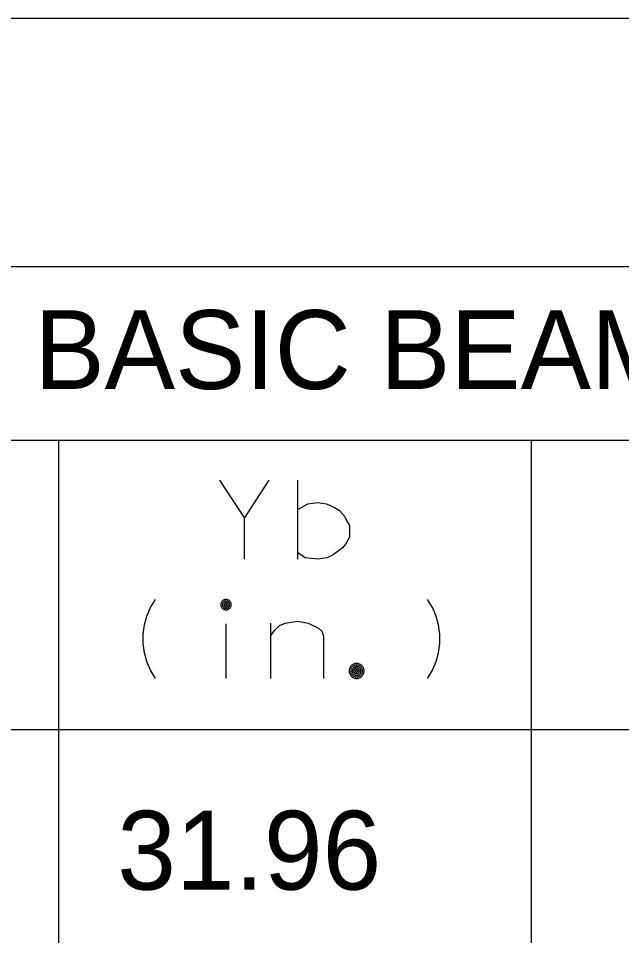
# Model space of a CAD drawing. Extents: x 635698 to 639877, y 296617 to 300175.
# Drawn here: x 639308.22 to 639331.16, y 299135.92 to 299170.8 of the extents above; entities that cross this region are included whole.
import ezdxf

# ---------------------------------------------------------------- set-up
doc = ezdxf.new("R2010")
doc.units = 0
doc.layers.add('1', color=7, linetype='Continuous')
doc.layers.add('3', color=7, linetype='Continuous')

msp = doc.modelspace()

# ---------------------------------------------------------------- linework, layer by layer
at = {"layer": '1'}
for p, q in [((639412.368, 299170.796), (638860.564, 299170.796)), ((639412.368, 299161.344), (639008.767, 299161.344)), ((639412.368, 299154.742), (639272.1, 299154.742)), ((639309.753, 299154.742), (639309.753, 299029.334)), ((639327.719, 299154.742), (639327.719, 299029.334)), ((639412.368, 299143.742), (639008.767, 299143.742))]:
    msp.add_line(p, q, dxfattribs=at)
at = {"layer": '3'}
for points in [[(639315.872, 299153.239), (639316.817, 299151.798), (639317.761, 299153.239)], [(639318.848, 299150.239), (639318.848, 299153.239)], [(639318.848, 299152.128), (639319.226, 299152.341), (639319.604, 299152.388), (639319.935, 299152.341), (639320.242, 299152.199), (639320.431, 299152.081), (639320.62, 299151.869), (639320.714, 299151.68), (639320.809, 299151.514), (639320.809, 299151.066), (639320.667, 299150.806), (639320.549, 299150.664), (639320.195, 299150.404), (639319.959, 299150.286), (639319.604, 299150.239), (639319.132, 299150.286), (639318.848, 299150.475)], [(639316.817, 299150.239), (639316.817, 299151.798)], [(639313.443, 299145.701), (639313.254, 299146.009), (639313.112, 299146.339), (639313.017, 299146.67), (639312.97, 299147.024), (639312.97, 299147.379), (639313.017, 299147.733), (639313.112, 299148.063), (639313.254, 299148.394), (639313.443, 299148.701)], [(639316.318, 299148.503), (639316.317, 299148.524), (639316.314, 299148.544), (639316.309, 299148.564), (639316.302, 299148.584), (639316.292, 299148.602), (639316.281, 299148.62), (639316.268, 299148.636), (639316.253, 299148.65), (639316.237, 299148.663), (639316.22, 299148.675), (639316.201, 299148.684), (639316.182, 299148.691), (639316.162, 299148.697), (639316.141, 299148.7), (639316.121, 299148.701), (639316.1, 299148.7), (639316.079, 299148.697), (639316.06, 299148.691), (639316.04, 299148.684), (639316.021, 299148.675), (639316.004, 299148.663), (639315.988, 299148.65), (639315.973, 299148.636), (639315.96, 299148.62), (639315.949, 299148.602), (639315.94, 299148.584), (639315.932, 299148.564), (639315.927, 299148.544), (639315.924, 299148.524), (639315.923, 299148.503), (639315.924, 299148.482), (639315.927, 299148.462), (639315.932, 299148.442), (639315.94, 299148.423), (639315.949, 299148.404), (639315.96, 299148.387), (639315.973, 299148.371), (639315.988, 299148.356), (639316.004, 299148.343), (639316.021, 299148.332), (639316.04, 299148.322), (639316.06, 299148.315), (639316.079, 299148.31), (639316.1, 299148.306), (639316.121, 299148.305), (639316.141, 299148.306), (639316.162, 299148.31), (639316.182, 299148.315), (639316.201, 299148.322), (639316.22, 299148.332), (639316.237, 299148.343), (639316.253, 299148.356), (639316.268, 299148.371), (639316.281, 299148.387), (639316.292, 299148.404), (639316.302, 299148.423), (639316.309, 299148.442), (639316.314, 299148.462), (639316.317, 299148.482), (639316.318, 299148.503)], [(639316.259, 299148.503), (639316.258, 299148.518), (639316.255, 299148.532), (639316.252, 299148.546), (639316.247, 299148.559), (639316.24, 299148.572), (639316.232, 299148.584), (639316.223, 299148.596), (639316.213, 299148.606), (639316.202, 299148.615), (639316.19, 299148.623), (639316.177, 299148.629), (639316.163, 299148.634), (639316.149, 299148.638), (639316.135, 299148.641), (639316.121, 299148.641), (639316.106, 299148.641), (639316.092, 299148.638), (639316.078, 299148.634), (639316.064, 299148.629), (639316.051, 299148.623), (639316.039, 299148.615), (639316.028, 299148.606), (639316.018, 299148.596), (639316.009, 299148.584), (639316.001, 299148.572), (639315.995, 299148.559), (639315.989, 299148.546), (639315.986, 299148.532), (639315.983, 299148.518), (639315.983, 299148.503), (639315.983, 299148.489), (639315.986, 299148.475), (639315.989, 299148.46), (639315.995, 299148.447), (639316.001, 299148.434), (639316.009, 299148.422), (639316.018, 299148.411), (639316.028, 299148.401), (639316.039, 299148.392), (639316.051, 299148.384), (639316.064, 299148.377), (639316.078, 299148.372), (639316.092, 299148.368), (639316.106, 299148.366), (639316.121, 299148.365), (639316.135, 299148.366), (639316.149, 299148.368), (639316.163, 299148.372), (639316.177, 299148.377), (639316.19, 299148.384), (639316.202, 299148.392), (639316.213, 299148.401), (639316.223, 299148.411), (639316.232, 299148.422), (639316.24, 299148.434), (639316.247, 299148.447), (639316.252, 299148.46), (639316.255, 299148.475), (639316.258, 299148.489), (639316.259, 299148.503)], [(639316.199, 299148.503), (639316.198, 299148.511), (639316.197, 299148.519), (639316.195, 299148.527), (639316.192, 299148.535), (639316.188, 299148.542), (639316.184, 299148.549), (639316.179, 299148.555), (639316.173, 299148.561), (639316.166, 299148.566), (639316.159, 299148.571), (639316.152, 299148.574), (639316.145, 299148.577), (639316.137, 299148.579), (639316.129, 299148.581), (639316.121, 299148.581), (639316.112, 299148.581), (639316.104, 299148.579), (639316.097, 299148.577), (639316.089, 299148.574), (639316.081, 299148.571), (639316.075, 299148.566), (639316.068, 299148.561), (639316.062, 299148.555), (639316.057, 299148.549), (639316.053, 299148.542), (639316.049, 299148.535), (639316.046, 299148.527), (639316.044, 299148.519), (639316.043, 299148.511), (639316.043, 299148.503), (639316.043, 299148.495), (639316.044, 299148.487), (639316.046, 299148.479), (639316.049, 299148.471), (639316.053, 299148.464), (639316.057, 299148.457), (639316.062, 299148.451), (639316.068, 299148.445), (639316.075, 299148.44), (639316.081, 299148.435), (639316.089, 299148.432), (639316.097, 299148.429), (639316.104, 299148.427), (639316.112, 299148.426), (639316.121, 299148.425), (639316.129, 299148.426), (639316.137, 299148.427), (639316.145, 299148.429), (639316.152, 299148.432), (639316.159, 299148.435), (639316.166, 299148.44), (639316.173, 299148.445), (639316.179, 299148.451), (639316.184, 299148.457), (639316.188, 299148.464), (639316.192, 299148.471), (639316.195, 299148.479), (639316.197, 299148.487), (639316.198, 299148.495), (639316.199, 299148.503)], [(639316.139, 299148.503), (639316.139, 299148.505), (639316.138, 299148.507), (639316.138, 299148.509), (639316.137, 299148.511), (639316.136, 299148.512), (639316.135, 299148.514), (639316.134, 299148.515), (639316.133, 299148.516), (639316.131, 299148.518), (639316.129, 299148.519), (639316.128, 299148.52), (639316.126, 299148.52), (639316.124, 299148.521), (639316.123, 299148.521), (639316.121, 299148.521), (639316.119, 299148.521), (639316.117, 299148.521), (639316.115, 299148.52), (639316.113, 299148.52), (639316.112, 299148.519), (639316.11, 299148.518), (639316.109, 299148.516), (639316.107, 299148.515), (639316.106, 299148.514), (639316.105, 299148.512), (639316.104, 299148.511), (639316.103, 299148.509), (639316.103, 299148.507), (639316.103, 299148.505), (639316.103, 299148.503), (639316.103, 299148.501), (639316.103, 299148.5), (639316.103, 299148.498), (639316.104, 299148.496), (639316.105, 299148.494), (639316.106, 299148.493), (639316.107, 299148.491), (639316.109, 299148.49), (639316.11, 299148.489), (639316.112, 299148.487), (639316.113, 299148.487), (639316.115, 299148.486), (639316.117, 299148.486), (639316.119, 299148.485), (639316.121, 299148.485), (639316.123, 299148.485), (639316.124, 299148.486), (639316.126, 299148.486), (639316.128, 299148.487), (639316.129, 299148.487), (639316.131, 299148.489), (639316.133, 299148.49), (639316.134, 299148.491), (639316.135, 299148.493), (639316.136, 299148.494), (639316.137, 299148.496), (639316.138, 299148.498), (639316.138, 299148.5), (639316.139, 299148.501), (639316.139, 299148.503)], [(639323.775, 299145.701), (639323.964, 299146.009), (639324.106, 299146.339), (639324.2, 299146.67), (639324.247, 299147.024), (639324.247, 299147.379), (639324.2, 299147.733), (639324.106, 299148.063), (639323.964, 299148.394), (639323.775, 299148.701)], [(639316.121, 299145.701), (639316.121, 299147.78)], [(639317.822, 299147.331), (639317.987, 299147.544), (639318.152, 299147.709), (639318.365, 299147.804), (639318.838, 299147.874), (639319.239, 299147.804), (639319.641, 299147.615), (639319.759, 299147.497), (639319.83, 299147.308), (639319.83, 299145.701)], [(639317.822, 299145.701), (639317.822, 299147.804)], [(639321.368, 299145.986), (639321.367, 299146.016), (639321.362, 299146.046), (639321.354, 299146.074), (639321.344, 299146.102), (639321.33, 299146.129), (639321.314, 299146.154), (639321.295, 299146.177), (639321.274, 299146.198), (639321.251, 299146.217), (639321.226, 299146.233), (639321.199, 299146.247), (639321.171, 299146.257), (639321.143, 299146.265), (639321.113, 299146.27), (639321.083, 299146.271), (639321.053, 299146.27), (639321.024, 299146.265), (639320.995, 299146.257), (639320.967, 299146.247), (639320.941, 299146.233), (639320.915, 299146.217), (639320.892, 299146.198), (639320.871, 299146.177), (639320.852, 299146.154), (639320.836, 299146.129), (639320.823, 299146.102), (639320.812, 299146.074), (639320.805, 299146.046), (639320.8, 299146.016), (639320.798, 299145.986), (639320.8, 299145.956), (639320.805, 299145.927), (639320.812, 299145.898), (639320.823, 299145.87), (639320.836, 299145.844), (639320.852, 299145.819), (639320.871, 299145.795), (639320.892, 299145.774), (639320.915, 299145.756), (639320.941, 299145.739), (639320.967, 299145.726), (639320.995, 299145.715), (639321.024, 299145.708), (639321.053, 299145.703), (639321.083, 299145.701), (639321.113, 299145.703), (639321.143, 299145.708), (639321.171, 299145.715), (639321.199, 299145.726), (639321.226, 299145.739), (639321.251, 299145.756), (639321.274, 299145.774), (639321.295, 299145.795), (639321.314, 299145.819), (639321.33, 299145.844), (639321.344, 299145.87), (639321.354, 299145.898), (639321.362, 299145.927), (639321.367, 299145.956), (639321.368, 299145.986)], [(639321.308, 299145.986), (639321.307, 299146.01), (639321.303, 299146.033), (639321.297, 299146.056), (639321.289, 299146.078), (639321.278, 299146.099), (639321.265, 299146.118), (639321.25, 299146.137), (639321.234, 299146.153), (639321.215, 299146.168), (639321.196, 299146.181), (639321.175, 299146.192), (639321.153, 299146.2), (639321.13, 299146.206), (639321.107, 299146.21), (639321.083, 299146.211), (639321.06, 299146.21), (639321.036, 299146.206), (639321.014, 299146.2), (639320.992, 299146.192), (639320.971, 299146.181), (639320.951, 299146.168), (639320.933, 299146.153), (639320.916, 299146.137), (639320.901, 299146.118), (639320.888, 299146.099), (639320.877, 299146.078), (639320.869, 299146.056), (639320.863, 299146.033), (639320.859, 299146.01), (639320.858, 299145.986), (639320.859, 299145.963), (639320.863, 299145.939), (639320.869, 299145.917), (639320.877, 299145.895), (639320.888, 299145.874), (639320.901, 299145.854), (639320.916, 299145.836), (639320.933, 299145.819), (639320.951, 299145.804), (639320.971, 299145.791), (639320.992, 299145.78), (639321.014, 299145.772), (639321.036, 299145.766), (639321.06, 299145.763), (639321.083, 299145.761), (639321.107, 299145.763), (639321.13, 299145.766), (639321.153, 299145.772), (639321.175, 299145.78), (639321.196, 299145.791), (639321.215, 299145.804), (639321.234, 299145.819), (639321.25, 299145.836), (639321.265, 299145.854), (639321.278, 299145.874), (639321.289, 299145.895), (639321.297, 299145.917), (639321.303, 299145.939), (639321.307, 299145.963), (639321.308, 299145.986)], [(639321.248, 299145.986), (639321.247, 299146.003), (639321.244, 299146.02), (639321.24, 299146.037), (639321.234, 299146.053), (639321.226, 299146.069), (639321.217, 299146.083), (639321.206, 299146.097), (639321.193, 299146.109), (639321.18, 299146.12), (639321.166, 299146.129), (639321.15, 299146.137), (639321.134, 299146.143), (639321.117, 299146.147), (639321.1, 299146.15), (639321.083, 299146.151), (639321.066, 299146.15), (639321.049, 299146.147), (639321.032, 299146.143), (639321.016, 299146.137), (639321, 299146.129), (639320.986, 299146.12), (639320.973, 299146.109), (639320.961, 299146.097), (639320.95, 299146.083), (639320.94, 299146.069), (639320.932, 299146.053), (639320.926, 299146.037), (639320.922, 299146.02), (639320.919, 299146.003), (639320.918, 299145.986), (639320.919, 299145.969), (639320.922, 299145.952), (639320.926, 299145.935), (639320.932, 299145.919), (639320.94, 299145.904), (639320.95, 299145.889), (639320.961, 299145.876), (639320.973, 299145.864), (639320.986, 299145.853), (639321, 299145.843), (639321.016, 299145.835), (639321.032, 299145.829), (639321.049, 299145.825), (639321.066, 299145.822), (639321.083, 299145.821), (639321.1, 299145.822), (639321.117, 299145.825), (639321.134, 299145.829), (639321.15, 299145.835), (639321.166, 299145.843), (639321.18, 299145.853), (639321.193, 299145.864), (639321.206, 299145.876), (639321.217, 299145.889), (639321.226, 299145.904), (639321.234, 299145.919), (639321.24, 299145.935), (639321.244, 299145.952), (639321.247, 299145.969), (639321.248, 299145.986)], [(639321.188, 299145.986), (639321.188, 299145.997), (639321.186, 299146.008), (639321.183, 299146.018), (639321.179, 299146.029), (639321.174, 299146.039), (639321.168, 299146.048), (639321.161, 299146.057), (639321.154, 299146.064), (639321.145, 299146.071), (639321.136, 299146.077), (639321.126, 299146.082), (639321.115, 299146.086), (639321.105, 299146.089), (639321.094, 299146.091), (639321.083, 299146.091), (639321.072, 299146.091), (639321.061, 299146.089), (639321.051, 299146.086), (639321.04, 299146.082), (639321.03, 299146.077), (639321.021, 299146.071), (639321.013, 299146.064), (639321.005, 299146.057), (639320.998, 299146.048), (639320.992, 299146.039), (639320.987, 299146.029), (639320.983, 299146.018), (639320.98, 299146.008), (639320.979, 299145.997), (639320.978, 299145.986), (639320.979, 299145.975), (639320.98, 299145.964), (639320.983, 299145.954), (639320.987, 299145.943), (639320.992, 299145.934), (639320.998, 299145.924), (639321.005, 299145.916), (639321.013, 299145.908), (639321.021, 299145.901), (639321.03, 299145.895), (639321.04, 299145.89), (639321.051, 299145.886), (639321.061, 299145.883), (639321.072, 299145.882), (639321.083, 299145.881), (639321.094, 299145.882), (639321.105, 299145.883), (639321.115, 299145.886), (639321.126, 299145.89), (639321.136, 299145.895), (639321.145, 299145.901), (639321.154, 299145.908), (639321.161, 299145.916), (639321.168, 299145.924), (639321.174, 299145.934), (639321.179, 299145.943), (639321.183, 299145.954), (639321.186, 299145.964), (639321.188, 299145.975), (639321.188, 299145.986)], [(639321.128, 299145.986), (639321.128, 299145.991), (639321.127, 299145.995), (639321.126, 299146), (639321.124, 299146.005), (639321.122, 299146.009), (639321.119, 299146.013), (639321.117, 299146.016), (639321.113, 299146.02), (639321.11, 299146.023), (639321.106, 299146.025), (639321.102, 299146.027), (639321.097, 299146.029), (639321.092, 299146.03), (639321.088, 299146.031), (639321.083, 299146.031), (639321.078, 299146.031), (639321.074, 299146.03), (639321.069, 299146.029), (639321.065, 299146.027), (639321.06, 299146.025), (639321.057, 299146.023), (639321.053, 299146.02), (639321.05, 299146.016), (639321.047, 299146.013), (639321.044, 299146.009), (639321.042, 299146.005), (639321.04, 299146), (639321.039, 299145.995), (639321.039, 299145.991), (639321.038, 299145.986), (639321.039, 299145.982), (639321.039, 299145.977), (639321.04, 299145.972), (639321.042, 299145.968), (639321.044, 299145.964), (639321.047, 299145.96), (639321.05, 299145.956), (639321.053, 299145.953), (639321.057, 299145.95), (639321.06, 299145.947), (639321.065, 299145.945), (639321.069, 299145.943), (639321.074, 299145.942), (639321.078, 299145.942), (639321.083, 299145.941), (639321.088, 299145.942), (639321.092, 299145.942), (639321.097, 299145.943), (639321.102, 299145.945), (639321.106, 299145.947), (639321.11, 299145.95), (639321.113, 299145.953), (639321.117, 299145.956), (639321.119, 299145.96), (639321.122, 299145.964), (639321.124, 299145.968), (639321.126, 299145.972), (639321.127, 299145.977), (639321.128, 299145.982), (639321.128, 299145.986)]]:
    msp.add_lwpolyline(points, dxfattribs=at)

# ---------------------------------------------------------------- texts
for s, height, p in [('BASIC BEAM PROPERTIES', 2.99686, (639308.836, 299156.704)), ('31.96', 2.9989, (639311.985, 299137.67))]:
    msp.add_text(s, height=height, dxfattribs=at).set_placement(p)

doc.saveas('drawing.dxf')
